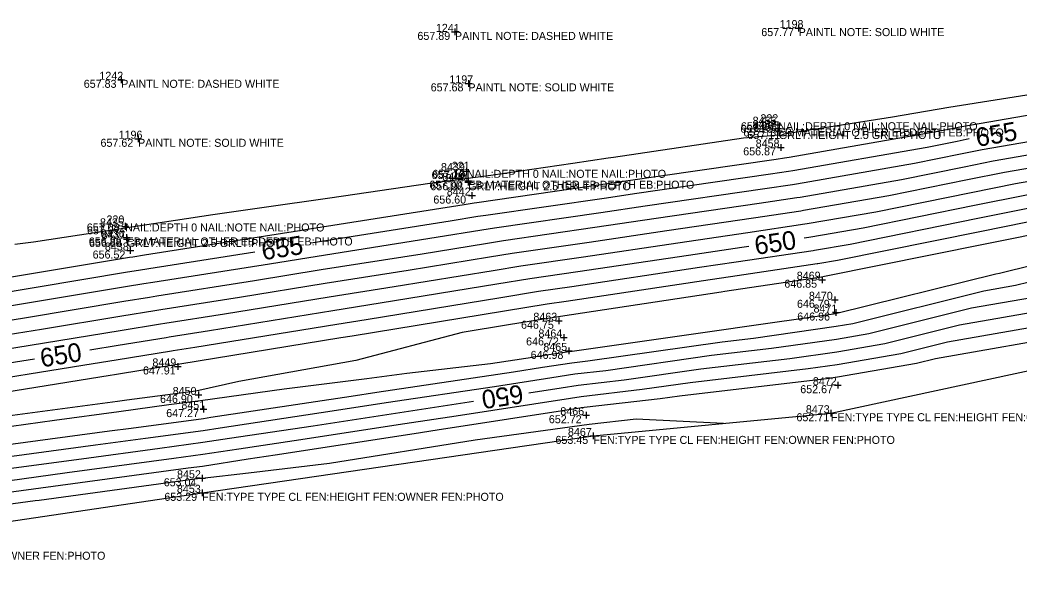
# Model space of a CAD drawing. Extents: x 2129350 to 2137777, y 657588 to 659885.
# Drawn here: x 2136816.2 to 2136965.9, y 659495.8 to 659581.7 of the extents above; entities that cross this region are included whole.
import ezdxf

# ---------------------------------------------------------------- set-up
doc = ezdxf.new("R2010")
doc.units = 0
for name, color, linetype in [('DT_X_Contour_Major', 7, 'Continuous'), ('DT_X_Contour_Minor', 7, 'Continuous'), ('DT_X_TIN_Hull', 7, 'Continuous'), ('SV_X_Shot_Marker', 7, 'Continuous'), ('SV_X_Text_Comment', 7, 'Continuous'), ('SV_X_Text_Elevation', 7, 'Continuous'), ('SV_X_Text_Name', 7, 'Continuous')]:
    doc.layers.add(name, color=color, linetype=linetype)

msp = doc.modelspace()

# ---------------------------------------------------------------- linework, layer by layer
at = {"layer": 'DT_X_Contour_Major'}
for points in [[(2136958.46, 659563.86), (2136956.64, 659563.5), (2136952.15, 659562.59), (2136932.03, 659559.1), (2136931.36, 659558.99), (2136928.67, 659558.58), (2136908.27, 659555.64), (2136904.08, 659555.01), (2136885.99, 659552.41), (2136884.82, 659552.22), (2136880.65, 659551.54), (2136860.14, 659548.31), (2136859.7, 659548.23)], [(2137032.6, 659563.43), (2137031.84, 659563.32), (2137031.56, 659563.28), (2137024.34, 659562.53), (2137016.57, 659561.41), (2136999.54, 659559.66), (2136991.86, 659558.55), (2136974.9, 659556.8), (2136967.05, 659555.44), (2136959.25, 659553.87), (2136942.54, 659550.49), (2136934.7, 659549.13), (2136934.44, 659549.09), (2136933.73, 659548.98)], [(2136851.4, 659546.91), (2136835.47, 659544.4), (2136833.94, 659544.16), (2136832.3, 659543.89), (2136811.73, 659540.47), (2136807.69, 659539.83), (2136786.89, 659536.37), (2136783.08, 659535.75), (2136782.14, 659535.6), (2136760.83, 659532.22), (2136757.98, 659531.81), (2136752.68, 659530.97)], [(2136925.42, 659547.73), (2136924.39, 659547.58), (2136916.39, 659546.42), (2136899.77, 659543.93), (2136892.58, 659542.89), (2136887.67, 659542.09), (2136870.17, 659539.24), (2136863.09, 659538.12), (2136844.61, 659535.1), (2136838.52, 659534.14), (2136838.07, 659534.07), (2136830.9, 659532.92), (2136826.63, 659532.21)], [(2136892.45, 659525.83), (2136897.31, 659526.58), (2136899.82, 659526.96), (2136906.73, 659527.76), (2136918.23, 659529.41), (2136931.58, 659530.97), (2136938.62, 659531.97), (2136945.8, 659533.22), (2136957.01, 659536), (2136970.21, 659538.31), (2136974.95, 659539.49), (2136978.68, 659539.92), (2136989.97, 659540.6), (2136991.19, 659540.75)], [(2136818.34, 659530.87), (2136806.34, 659528.94), (2136799.49, 659527.8), (2136781.78, 659524.96), (2136781.45, 659524.9), (2136773.99, 659523.72), (2136759.14, 659521.6), (2136751.23, 659520.34), (2136734.43, 659517.94), (2136734.09, 659517.88), (2136729.54, 659515.74), (2136719.87, 659514.78)], [(2136785.14, 659510.52), (2136787.31, 659510.82), (2136800.77, 659512.62), (2136812.21, 659514.17), (2136825.38, 659515.94), (2136837.12, 659517.52), (2136843.61, 659518.4), (2136847.58, 659519.01), (2136860.12, 659520.89), (2136872.45, 659522.79), (2136884.15, 659524.55)]]:
    msp.add_lwpolyline(points, dxfattribs=at)
at = {"layer": 'DT_X_Contour_Minor'}
for points in [[(2136815.41, 659548.09), (2136818.21, 659548.44), (2136831.99, 659550.55), (2136832.25, 659550.59), (2136845.09, 659552.53), (2136852.45, 659553.59), (2136862.61, 659555.06), (2136877.62, 659557.22), (2136883.29, 659557.99), (2136886.77, 659558.43), (2136899.06, 659560.26), (2136904.32, 659561.06), (2136905.12, 659561.15), (2136924.61, 659564.02), (2136929.91, 659564.5), (2136930.01, 659564.36), (2136930.24, 659564.4), (2136930.72, 659564.64), (2136946.98, 659567.19), (2136955.4, 659568.63), (2136971.19, 659571.12)], [(2136979.64, 659569.53), (2136957.07, 659565.61), (2136956.11, 659565.42), (2136954.07, 659565.01), (2136931.49, 659561.1), (2136930.75, 659560.97), (2136929.53, 659560.78), (2136906.65, 659557.49), (2136904.95, 659557.23), (2136884.67, 659554.31), (2136884.25, 659554.24), (2136882.75, 659554), (2136859.55, 659550.34), (2136858.07, 659550.1), (2136834.86, 659546.45), (2136833.11, 659546.17), (2136832.58, 659546.09), (2136809.17, 659542.2)], [(2136978.06, 659565.29), (2136960.4, 659562.22), (2136957.16, 659561.57), (2136950.23, 659560.17), (2136932.56, 659557.11), (2136931.98, 659557.01), (2136927.82, 659556.38), (2136909.9, 659553.8), (2136903.22, 659552.8), (2136887.31, 659550.5), (2136885.39, 659550.19), (2136878.56, 659549.08), (2136860.73, 659546.27), (2136853.58, 659545.1), (2136836.08, 659542.35), (2136834.76, 659542.14), (2136832.02, 659541.7), (2136814.3, 659538.75)], [(2136977.27, 659563.17), (2136962.06, 659560.53), (2136957.68, 659559.64), (2136948.31, 659557.75), (2136933.1, 659555.11), (2136932.6, 659555.03), (2136926.96, 659554.18), (2136911.52, 659551.96), (2136902.36, 659550.58), (2136888.63, 659548.6), (2136885.96, 659548.17), (2136876.46, 659546.62), (2136861.32, 659544.23), (2136851.34, 659542.6), (2136836.69, 659540.3), (2136835.59, 659540.12), (2136831.74, 659539.5), (2136816.87, 659537.03), (2136807.15, 659535.47)], [(2136976.48, 659561.04), (2136963.72, 659558.83), (2136958.2, 659557.72), (2136946.39, 659555.33), (2136933.63, 659553.12), (2136933.21, 659553.05), (2136926.11, 659551.98), (2136913.14, 659550.11), (2136901.5, 659548.36), (2136889.94, 659546.7), (2136886.53, 659546.14), (2136874.36, 659544.16), (2136861.91, 659542.2), (2136849.1, 659540.1), (2136837.3, 659538.24), (2136836.41, 659538.11), (2136831.46, 659537.31), (2136819.43, 659535.31), (2136806.88, 659533.3)], [(2136975.69, 659558.92), (2136965.39, 659557.14), (2136958.73, 659555.79), (2136944.46, 659552.91), (2136934.17, 659551.13), (2136933.83, 659551.07), (2136925.25, 659549.78), (2136914.77, 659548.27), (2136900.63, 659546.14), (2136891.26, 659544.79), (2136887.1, 659544.11), (2136872.27, 659541.7), (2136862.5, 659540.16), (2136846.85, 659537.6), (2136837.91, 659536.19), (2136837.24, 659536.09), (2136831.18, 659535.12), (2136822, 659533.59), (2136806.61, 659531.12)], [(2136968.72, 659553.75), (2136959.77, 659551.94), (2136940.62, 659548.07), (2136935.24, 659547.14), (2136935.06, 659547.11), (2136923.54, 659545.38), (2136918.01, 659544.58), (2136898.91, 659541.71), (2136893.9, 659540.99), (2136888.24, 659540.06), (2136868.07, 659536.78), (2136863.68, 659536.08), (2136842.37, 659532.6), (2136839.13, 659532.09), (2136838.89, 659532.05), (2136830.62, 659530.73), (2136827.13, 659530.15), (2136806.07, 659526.77)], [(2136970.38, 659552.05), (2136960.29, 659550.01), (2136938.7, 659545.65), (2136935.77, 659545.15), (2136935.68, 659545.13), (2136922.68, 659543.18), (2136919.64, 659542.74), (2136898.05, 659539.49), (2136895.22, 659539.08), (2136888.81, 659538.04), (2136865.98, 659534.31), (2136864.27, 659534.05), (2136840.12, 659530.1), (2136839.75, 659530.04), (2136839.72, 659530.04), (2136830.34, 659528.53), (2136829.7, 659528.43), (2136805.8, 659524.59)], [(2136972.05, 659550.35), (2136960.82, 659548.09), (2136936.78, 659543.23), (2136936.31, 659543.15), (2136936.29, 659543.15), (2136921.83, 659540.98), (2136921.26, 659540.89), (2136897.19, 659537.27), (2136896.54, 659537.18), (2136889.38, 659536.01), (2136882.46, 659534.88), (2136866.51, 659530.67), (2136848.98, 659527.51), (2136842.52, 659526.09), (2136832.19, 659524.72), (2136830.8, 659524.53), (2136825.53, 659523.81), (2136806.02, 659521.22)], [(2136806.26, 659519.62), (2136821.36, 659521.72), (2136831.02, 659523.01), (2136838.49, 659524.05), (2136843.24, 659524.69), (2136855.79, 659526.41), (2136868.17, 659527.94), (2136874.15, 659528.75), (2136886.7, 659530.23), (2136892.99, 659531.17), (2136893.13, 659531.19), (2136898.45, 659531.99), (2136898.59, 659532.01), (2136923.05, 659535.51), (2136923.36, 659535.55), (2136938.45, 659537.71), (2136938.63, 659537.74), (2136962.44, 659543.64), (2136963, 659543.73), (2136972.9, 659546.18)], [(2136808.05, 659517.2), (2136829.59, 659520.1), (2136832.86, 659520.54), (2136843.68, 659521.99), (2136844.79, 659522.16), (2136865.82, 659525.31), (2136869.66, 659525.91), (2136890.13, 659528.98), (2136894.52, 659529.66), (2136898.9, 659530.31), (2136901.3, 659530.59), (2136921.44, 659533.48), (2136926.1, 659534.02), (2136938.5, 659535.79), (2136941.02, 659536.23), (2136960.63, 659541.09), (2136965.4, 659541.93), (2136973.58, 659543.95)], [(2136810.13, 659515.69), (2136827.49, 659518.02), (2136834.99, 659519.03), (2136843.64, 659520.19), (2136846.19, 659520.59), (2136862.97, 659523.1), (2136871.05, 659524.35), (2136887.28, 659526.78), (2136895.92, 659528.12), (2136899.36, 659528.64), (2136904.01, 659529.18), (2136919.83, 659531.44), (2136928.84, 659532.49), (2136938.56, 659533.88), (2136943.41, 659534.73), (2136958.82, 659538.55), (2136967.81, 659540.12)], [(2136814.29, 659512.65), (2136823.27, 659513.86), (2136839.24, 659516.02), (2136843.57, 659516.6), (2136848.98, 659517.43), (2136857.27, 659518.68), (2136873.84, 659521.24), (2136881.56, 659522.39), (2136898.7, 659525.04), (2136900.27, 659525.28), (2136909.44, 659526.35), (2136916.62, 659527.38), (2136934.32, 659529.44), (2136938.68, 659530.06), (2136948.19, 659531.72), (2136955.2, 659533.46), (2136972.62, 659536.51)], [(2136975.02, 659534.7), (2136953.39, 659530.91), (2136950.57, 659530.22), (2136938.73, 659528.15), (2136937.06, 659527.91), (2136915.01, 659525.34), (2136912.15, 659524.93), (2136900.73, 659523.6), (2136900.1, 659523.5), (2136878.71, 659520.2), (2136875.24, 659519.68), (2136854.42, 659516.46), (2136850.38, 659515.86), (2136843.53, 659514.8), (2136841.37, 659514.51), (2136821.17, 659511.78), (2136816.37, 659511.14), (2136796.67, 659508.48)], [(2136921.65, 659521.22), (2136908.56, 659521.89), (2136901.51, 659521.09), (2136884.39, 659518.7), (2136862.59, 659515.23), (2136850.41, 659513.8), (2136843.49, 659512.99), (2136843.15, 659512.96), (2136819.06, 659509.7), (2136818.45, 659509.62), (2136794.62, 659506.4), (2136793.42, 659506.24), (2136783.07, 659504.84), (2136781.85, 659504.65), (2136758.4, 659500.92), (2136758.22, 659500.89), (2136754.75, 659500.33), (2136747.52, 659497.95), (2136741.95, 659496.08)]]:
    msp.add_lwpolyline(points, dxfattribs=at)
at = {"layer": 'DT_X_TIN_Hull'}
msp.add_lwpolyline([(2136302.89, 659419.89), (2136345.27, 659428.48), (2136391.43, 659437.5), (2136450.04, 659448.99), (2136489.52, 659457.63), (2136542.25, 659466.78), (2136596.64, 659474.92), (2136680.8, 659483.85), (2136722.38, 659493.38), (2136738.74, 659495.63), (2136783.78, 659502), (2136843.47, 659510.83), (2136902.11, 659519.35), (2136937.73, 659522.76), (2136977.16, 659531.24), (2137034.04, 659538.87), (2137100.67, 659538.67), (2137141.97, 659546.72), (2137190.29, 659553.31), (2137205.51, 659567.67), (2137219.2, 659576.65), (2137216.8, 659580.68), (2137242.81, 659580.4), (2137253.63, 659571.75)], dxfattribs=at)
at = {"layer": 'SV_X_Shot_Marker'}
for p, q in [((2136880.88, 659579.91), (2136881.88, 659579.91)), ((2136881.38, 659580.41), (2136881.38, 659579.41)), ((2136881.38, 659579.91), (2136881.38, 659579.91)), ((2136932.39, 659580.48), (2136933.39, 659580.48)), ((2136932.89, 659580.98), (2136932.89, 659579.98)), ((2136932.89, 659580.48), (2136932.89, 659580.48)), ((2136830.86, 659572.73), (2136831.86, 659572.73)), ((2136831.36, 659573.23), (2136831.36, 659572.23)), ((2136831.36, 659572.73), (2136831.36, 659572.73)), ((2136883.39, 659572.7), (2136883.39, 659571.7)), ((2136882.89, 659572.2), (2136883.89, 659572.2)), ((2136883.39, 659572.2), (2136883.39, 659572.2)), ((2136929.77, 659566.5), (2136929.77, 659565.5)), ((2136929.25, 659565.44), (2136930.25, 659565.44)), ((2136929.27, 659566), (2136930.27, 659566)), ((2136929.43, 659565.06), (2136930.43, 659565.06)), ((2136929.75, 659565.94), (2136929.75, 659564.94)), ((2136929.75, 659565.44), (2136929.75, 659565.44)), ((2136929.77, 659566), (2136929.77, 659566)), ((2136929.93, 659565.56), (2136929.93, 659564.56)), ((2136929.93, 659565.06), (2136929.93, 659565.06)), ((2136833.38, 659563.9), (2136834.38, 659563.9)), ((2136833.88, 659564.4), (2136833.88, 659563.4)), ((2136833.88, 659563.9), (2136833.88, 659563.9)), ((2136929.74, 659562.6), (2136930.74, 659562.6)), ((2136930.24, 659563.1), (2136930.24, 659562.1)), ((2136930.24, 659562.6), (2136930.24, 659562.6)), ((2136882.59, 659559.06), (2136883.59, 659559.06)), ((2136883.09, 659559.56), (2136883.09, 659558.56)), ((2136883.09, 659559.06), (2136883.09, 659559.06)), ((2136882.87, 659557.61), (2136883.87, 659557.61)), ((2136882.88, 659557.38), (2136883.88, 659557.38)), ((2136883.37, 659558.11), (2136883.37, 659557.11)), ((2136883.37, 659557.61), (2136883.37, 659557.61)), ((2136883.38, 659557.88), (2136883.38, 659556.88)), ((2136883.38, 659557.38), (2136883.38, 659557.38)), ((2136883.93, 659555.88), (2136883.93, 659554.88)), ((2136883.43, 659555.38), (2136884.43, 659555.38)), ((2136883.93, 659555.38), (2136883.93, 659555.38)), ((2136831.97, 659551.27), (2136831.97, 659550.27)), ((2136831.47, 659550.77), (2136832.47, 659550.77)), ((2136831.97, 659550.77), (2136831.97, 659550.77)), ((2136831.66, 659549.1), (2136832.66, 659549.1)), ((2136831.7, 659548.87), (2136832.7, 659548.87)), ((2136832.16, 659549.6), (2136832.16, 659548.6)), ((2136832.16, 659549.1), (2136832.16, 659549.1)), ((2136832.2, 659549.37), (2136832.2, 659548.37)), ((2136832.2, 659548.87), (2136832.2, 659548.87)), ((2136832.22, 659547.14), (2136833.22, 659547.14)), ((2136832.72, 659547.64), (2136832.72, 659546.64)), ((2136832.72, 659547.14), (2136832.72, 659547.14)), ((2136935.91, 659542.77), (2136936.91, 659542.77)), ((2136936.41, 659543.27), (2136936.41, 659542.27)), ((2136936.41, 659542.77), (2136936.41, 659542.77)), ((2136937.79, 659539.76), (2136938.79, 659539.76)), ((2136938.29, 659540.26), (2136938.29, 659539.26)), ((2136938.29, 659539.76), (2136938.29, 659539.76)), ((2136937.94, 659537.85), (2136938.94, 659537.85)), ((2136938.44, 659538.35), (2136938.44, 659537.35)), ((2136938.44, 659537.85), (2136938.44, 659537.85)), ((2136896.43, 659536.62), (2136897.43, 659536.62)), ((2136896.93, 659537.12), (2136896.93, 659536.12)), ((2136896.93, 659536.62), (2136896.93, 659536.62)), ((2136897.18, 659534.12), (2136898.18, 659534.12)), ((2136897.68, 659534.62), (2136897.68, 659533.62)), ((2136897.68, 659534.12), (2136897.68, 659534.12)), ((2136897.92, 659532.1), (2136898.92, 659532.1)), ((2136898.42, 659532.6), (2136898.42, 659531.6)), ((2136898.42, 659532.1), (2136898.42, 659532.1)), ((2136839.33, 659529.77), (2136840.33, 659529.77)), ((2136839.83, 659530.27), (2136839.83, 659529.27)), ((2136839.83, 659529.77), (2136839.83, 659529.77)), ((2136938.77, 659527.46), (2136938.77, 659526.46)), ((2136842.96, 659526), (2136842.96, 659525)), ((2136938.27, 659526.96), (2136939.27, 659526.96)), ((2136938.77, 659526.96), (2136938.77, 659526.96)), ((2136842.46, 659525.5), (2136843.46, 659525.5)), ((2136842.96, 659525.5), (2136842.96, 659525.5)), ((2136843.21, 659523.38), (2136844.21, 659523.38)), ((2136843.71, 659523.88), (2136843.71, 659522.88)), ((2136843.71, 659523.38), (2136843.71, 659523.38)), ((2136901.04, 659522.96), (2136901.04, 659521.96)), ((2136937.73, 659523.26), (2136937.73, 659522.26)), ((2136900.54, 659522.46), (2136901.54, 659522.46)), ((2136901.04, 659522.46), (2136901.04, 659522.46)), ((2136937.23, 659522.76), (2136938.23, 659522.76)), ((2136937.73, 659522.76), (2136937.73, 659522.76)), ((2136902.11, 659519.85), (2136902.11, 659518.85)), ((2136901.61, 659519.35), (2136902.61, 659519.35)), ((2136902.11, 659519.35), (2136902.11, 659519.35)), ((2136842.99, 659513.01), (2136843.99, 659513.01)), ((2136843.49, 659513.51), (2136843.49, 659512.51)), ((2136843.49, 659513.01), (2136843.49, 659513.01)), ((2136842.98, 659510.83), (2136843.98, 659510.83)), ((2136843.48, 659511.33), (2136843.48, 659510.33)), ((2136843.48, 659510.83), (2136843.48, 659510.83))]:
    msp.add_line(p, q, dxfattribs=at)

# ---------------------------------------------------------------- texts
at = {"layer": 'DT_X_Contour_Major'}
for s, rotation, p in [('655', 9.8902, (2136959.67, 659562.66)), ('650', 8.5542, (2136926.49, 659546.48)), ('655', 9.1021, (2136852.61, 659545.67)), ('650', 9.2005, (2136819.43, 659529.62)), ('650', 188.7754, (2136891.38, 659527.08))]:
    msp.add_text(s, height=2.8, rotation=rotation, dxfattribs=at).set_placement(p)
at = {"layer": 'SV_X_Text_Comment'}
for s, p in [('PAINTL NOTE: DASHED WHITE', (2136881.38, 659578.71)), ('PAINTL NOTE: SOLID WHITE', (2136932.89, 659579.28)), ('PAINTL NOTE: DASHED WHITE', (2136831.36, 659571.53)), ('PAINTL NOTE: SOLID WHITE', (2136883.39, 659571)), ('NAIL:DEPTH 0 NAIL:NOTE NAIL:PHOTO', (2136929.83, 659565.17)), ('EB:MATERIAL OTHER EB:DEPTH EB:PHOTO', (2136929.75, 659564.24)), ('GRLT:HEIGHT 2.5 GRLT:PHOTO', (2136929.93, 659563.86)), ('PAINTL NOTE: SOLID WHITE', (2136833.88, 659562.69)), ('NAIL:DEPTH 0 NAIL:NOTE NAIL:PHOTO', (2136883.15, 659558.04)), ('GRLT:HEIGHT 2.5 GRLT:PHOTO', (2136883.38, 659556.18)), ('EB:MATERIAL OTHER EB:DEPTH EB:PHOTO', (2136883.37, 659556.41)), ('NAIL:DEPTH 0 NAIL:NOTE NAIL:PHOTO', (2136831.94, 659550)), ('GRLT:HEIGHT 2.5 GRLT:PHOTO', (2136832.2, 659547.67)), ('EB:MATERIAL OTHER EB:DEPTH EB:PHOTO', (2136832.16, 659547.9)), ('FEN:TYPE TYPE CL FEN:HEIGHT FEN:OWNER FEN:PHOTO', (2136937.73, 659521.56)), ('FEN:TYPE TYPE CL FEN:HEIGHT FEN:OWNER FEN:PHOTO', (2136902.11, 659518.16)), ('FEN:TYPE TYPE CL FEN:HEIGHT FEN:OWNER FEN:PHOTO', (2136843.48, 659509.63)), ('FEN:TYPE TYPE CL FEN:HEIGHT FEN:OWNER FEN:PHOTO', (2136783.78, 659500.8))]:
    msp.add_text(s, height=1.2, dxfattribs=at).set_placement(p)
at = {"layer": 'SV_X_Text_Elevation'}
for s, p in [('657.89', (2136875.75, 659578.71)), ('657.77', (2136927.29, 659579.28)), ('657.83', (2136825.74, 659571.53)), ('657.68', (2136877.74, 659571)), ('657.27', (2136924.23, 659565.17)), ('657.25', (2136924.16, 659564.8)), ('657.13', (2136924.6, 659564.24)), ('657.11', (2136925.21, 659563.86)), ('657.62', (2136828.25, 659562.69)), ('656.87', (2136924.58, 659561.41)), ('657.16', (2136877.87, 659557.86)), ('657.18', (2136877.99, 659558.04)), ('657.00', (2136877.53, 659556.41)), ('656.98', (2136877.69, 659556.18)), ('656.60', (2136878.14, 659554.18)), ('657.08', (2136826.19, 659550)), ('657.07', (2136826.23, 659549.57)), ('656.88', (2136826.49, 659547.9)), ('656.88', (2136826.53, 659547.67)), ('656.52', (2136827.07, 659545.94)), ('646.85', (2136930.74, 659541.57)), ('646.79', (2136932.64, 659538.56)), ('646.96', (2136932.68, 659536.65)), ('646.75', (2136891.28, 659535.42)), ('646.72', (2136892.04, 659532.92)), ('646.98', (2136892.72, 659530.9)), ('647.91', (2136834.61, 659528.57)), ('652.67', (2136933.13, 659525.76)), ('646.90', (2136837.17, 659524.3)), ('647.27', (2136838.1, 659522.18)), ('652.72', (2136895.45, 659521.26)), ('652.71', (2136932.56, 659521.56)), ('653.45', (2136896.44, 659518.16)), ('653.04', (2136837.73, 659511.81)), ('653.29', (2136837.82, 659509.63))]:
    msp.add_text(s, height=1.2, dxfattribs=at).set_placement(p)
at = {"layer": 'SV_X_Text_Name'}
for s, p in [('1198', (2136930.04, 659580.48)), ('1241', (2136878.52, 659579.91)), ('1242', (2136828.08, 659572.73)), ('1197', (2136880.54, 659572.2)), ('8457', (2136925.97, 659565.44)), ('8455', (2136925.99, 659566)), ('8456', (2136926.07, 659565.06)), ('222', (2136927.15, 659566.37)), ('1196', (2136830.96, 659563.9)), ('8458', (2136926.45, 659562.6)), ('8439', (2136879.28, 659559.06)), ('221', (2136880.89, 659559.24)), ('8440', (2136879.48, 659557.61)), ('8441', (2136880.02, 659557.38)), ('8442', (2136880.15, 659555.38)), ('8435', (2136828.17, 659550.77)), ('220', (2136829.14, 659551.2)), ('8436', (2136828.29, 659549.1)), ('8437', (2136828.4, 659548.87)), ('8438', (2136828.91, 659547.14)), ('8469', (2136932.61, 659542.77)), ('8470', (2136934.43, 659539.76)), ('8463', (2136893.13, 659536.62)), ('8471', (2136935.12, 659537.85)), ('8464', (2136893.89, 659534.12)), ('8465', (2136894.62, 659532.1)), ('8449', (2136836.03, 659529.77)), ('8472', (2136935.02, 659526.96)), ('8450', (2136839.07, 659525.5)), ('8451', (2136840.37, 659523.38)), ('8466', (2136897.17, 659522.46)), ('8473', (2136933.97, 659522.76)), ('8467', (2136898.31, 659519.35)), ('8452', (2136839.72, 659513.01)), ('8453', (2136839.7, 659510.83))]:
    msp.add_text(s, height=1.2, dxfattribs=at).set_placement(p)

doc.saveas('drawing.dxf')
